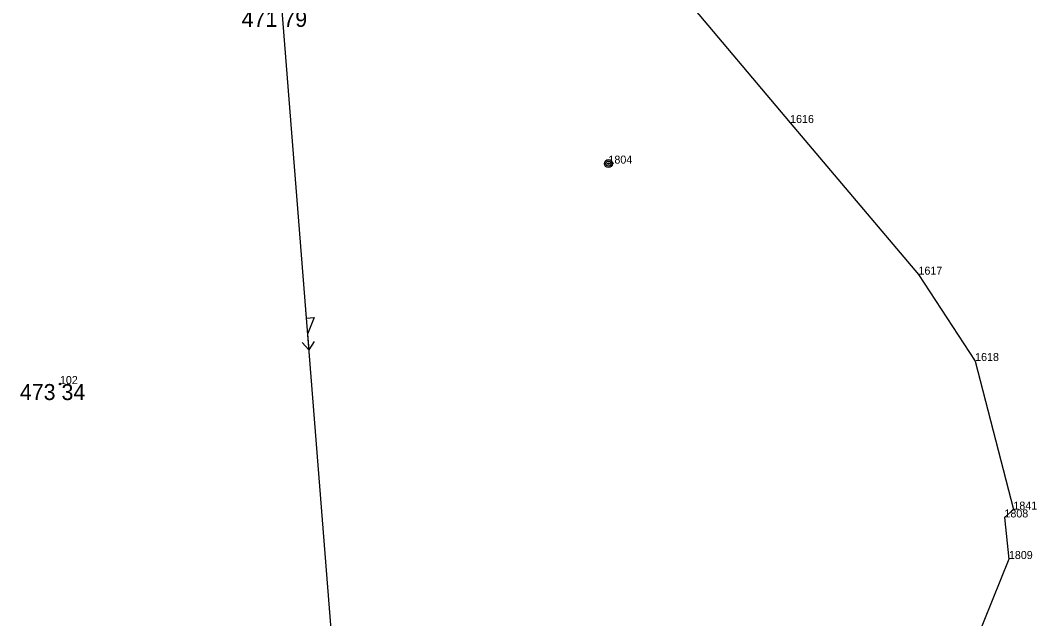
# Model space of a CAD drawing. Extents: x -559180 to -551373, y -1076947 to -1072071.
# Drawn here: x -553701.7 to -553638.2, y -1075865 to -1075827.6 of the extents above; entities that cross this region are included whole.
import ezdxf

# ---------------------------------------------------------------- set-up
doc = ezdxf.new("R2010")
doc.units = 0
for name, color, linetype in [('12_PLOTY', 7, 'Continuous'), ('1_VODA_ZN', 7, 'Continuous'), ('20_EL_ZN', 7, 'Continuous'), ('3_BODY', 7, 'Continuous'), ('6_VYSKY', 7, 'Continuous'), ('NNnadzemní', 7, 'Continuous')]:
    doc.layers.add(name, color=color, linetype=linetype)

# ---------------------------------------------------------------- blocks, each defined once
blk = doc.blocks.new('SLD')
at = {"layer": '20_EL_ZN'}
for radius in [0.25, 0.158, 0.05]:
    blk.add_circle((0, 0), radius, dxfattribs=at)
blk = doc.blocks.new('T')
at = {"layer": '6_VYSKY'}
blk.add_circle((0, 0), 0.05, dxfattribs=at)
blk = doc.blocks.new('POINT_DISPLAY')
blk.add_line((0, 0), (0, 0))
blk = doc.blocks.new('ELNN')
at = {"layer": '20_EL_ZN'}
for p, q in [((0, 0), (0.5, 0)), ((0.5, 0), (0.5, 0.5)), ((0.5, 0.5), (1.5, 0)), ((1.5, 0), (2.5, 0))]:
    blk.add_line(p, q, dxfattribs=at)
blk.add_lwpolyline([(2, 0.375), (2.5, 0), (2, -0.375)], dxfattribs=at)

msp = doc.modelspace()

# ---------------------------------------------------------------- linework, layer by layer
at = {"layer": '12_PLOTY'}
for p, q in [((-553663.92, -1075821.8), (-553653.64, -1075834.05)), ((-553653.64, -1075834.05), (-553645.62, -1075843.53)), ((-553645.62, -1075843.53), (-553642.08, -1075848.93)), ((-553642.08, -1075848.93), (-553639.69, -1075858.22)), ((-553639.69, -1075858.22), (-553640.25, -1075858.71)), ((-553640.25, -1075858.71), (-553639.97, -1075861.31)), ((-553639.97, -1075861.31), (-553644.68, -1075872.99))]:
    msp.add_line(p, q, dxfattribs=at)
at = {"layer": 'NNnadzemní'}
msp.add_line((-553685.4, -1075827.04), (-553681.79, -1075872.51), dxfattribs=at)

# ---------------------------------------------------------------- block references
at = {"layer": '1_VODA_ZN'}
for p in [(-553653.64, -1075834.05), (-553664.99, -1075836.59), (-553645.62, -1075843.53), (-553642.08, -1075848.93), (-553699.26, -1075850.37), (-553639.69, -1075858.22), (-553640.25, -1075858.71), (-553639.97, -1075861.31)]:
    msp.add_blockref('POINT_DISPLAY', p, dxfattribs=at)
at = {"layer": '20_EL_ZN'}
msp.add_blockref('SLD', (-553664.99, -1075836.59), dxfattribs=at)
at = {"layer": '20_EL_ZN', "xscale": 0.9999982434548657, "yscale": 0.9999982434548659, "rotation": -85.46063167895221}
msp.add_blockref('ELNN', (-553683.915, -1075845.747), dxfattribs=at)
at = {"layer": '6_VYSKY'}
msp.add_blockref('T', (-553699.26, -1075850.37), dxfattribs=at)
msp.add_blockref('T', (-553699.26, -1075850.37), dxfattribs=at)

# ---------------------------------------------------------------- texts
at = {"layer": '3_BODY'}
for s, p in [('1616', (-553653.64, -1075834.05)), ('1804', (-553664.99, -1075836.59)), ('1617', (-553645.62, -1075843.53)), ('1618', (-553642.08, -1075848.93)), ('102', (-553699.26, -1075850.37)), ('1841', (-553639.69, -1075858.22)), ('1808', (-553640.25, -1075858.71)), ('1809', (-553639.97, -1075861.31))]:
    msp.add_text(s, height=0.5, dxfattribs=at).set_placement(p)
at = {"layer": '6_VYSKY'}
for s, p in [('471 79', (-553687.905, -1075828.04)), ('473 34', (-553701.765, -1075851.37))]:
    msp.add_text(s, height=1, dxfattribs=at).set_placement(p)

doc.saveas('drawing.dxf')
